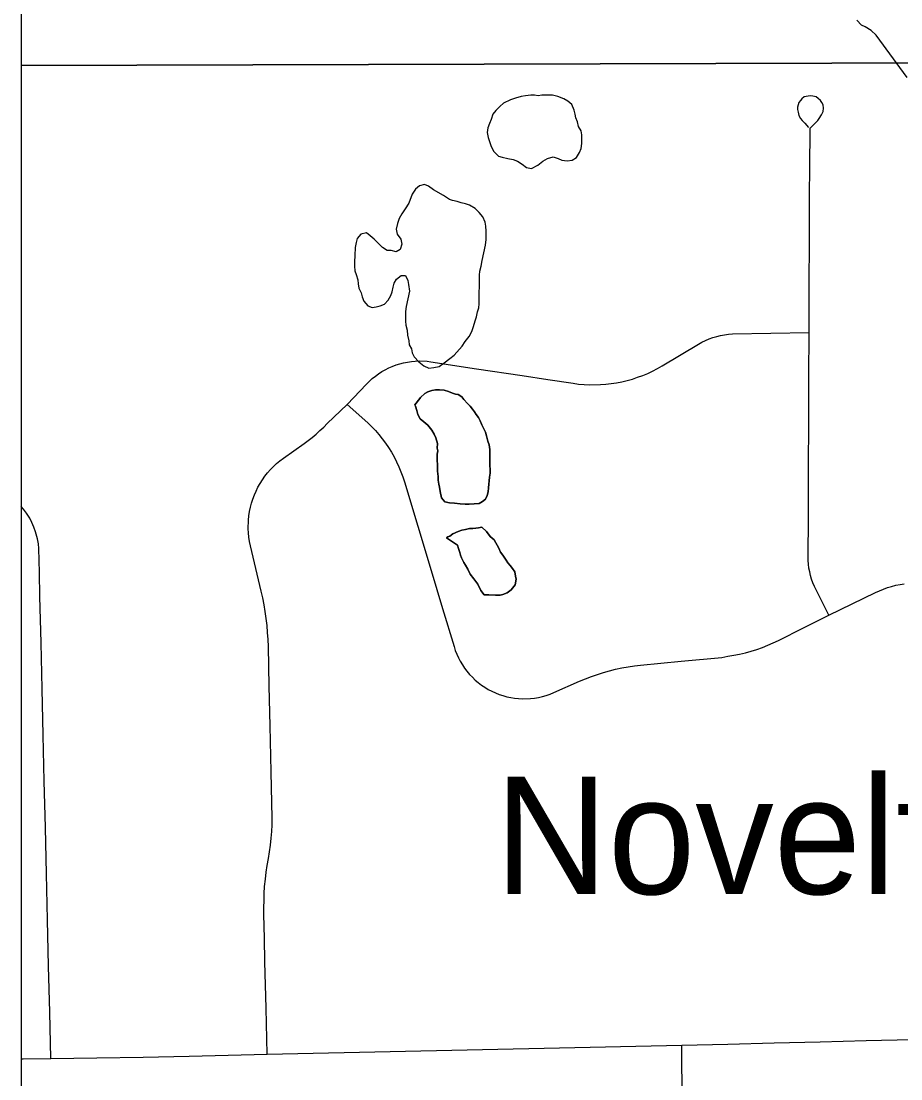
# Model space of a CAD drawing. Extents: x 103424 to 290657, y 38711 to 110967.
# Drawn here: x 214246.3526 to 214246.6485, y 40210.9902 to 40211.3459 of the extents above; entities that cross this region are included whole.
import ezdxf

# ---------------------------------------------------------------- set-up
doc = ezdxf.new("R2010")
doc.units = 0
for name, color, linetype in [('GM_X_Corporation', 7, 'Continuous'), ('GM_X_County_Road', 7, 'Continuous'), ('GM_X_Minor_Lake', 7, 'Continuous'), ('GM_X_Minor_River', 7, 'Continuous'), ('GM_X_Township_Road', 7, 'Continuous'), ('GM_X_Unincorporated_Text', 7, 'Continuous')]:
    doc.layers.add(name, color=color, linetype=linetype)

msp = doc.modelspace()

# ---------------------------------------------------------------- linework, layer by layer
at = {"layer": 'GM_X_Corporation'}
msp.add_lwpolyline([(214246.35258, 40213.74302), (214246.35258, 40208.30125), (214253.15258, 40208.30125), (214253.15258, 40215.10125), (214247.88425, 40215.10125), (214247.88593, 40214.68485), (214247.88621, 40214.66416), (214247.8863, 40214.63438), (214247.88525, 40214.01696), (214247.88494, 40213.98106), (214247.88095, 40213.75762), (214247.63273, 40213.75746), (214247.49304, 40213.75527), (214246.50862, 40213.74676)], close=True, dxfattribs=at)
for points in [[(214246.35258, 40213.74302), (214246.35258, 40211.331), (214246.78109, 40211.33216), (214247.71766, 40211.33377), (214247.71936, 40211.33382), (214247.88323, 40211.33902), (214247.87822, 40211.62385), (214247.87791, 40211.72741), (214247.87762, 40211.75884), (214247.87693, 40211.79215), (214247.87707, 40211.81744), (214247.87749, 40211.84259), (214247.87762, 40211.89386), (214247.8779, 40211.92772), (214247.87909, 40212.0834), (214247.87911, 40212.13341), (214247.87897, 40212.2073), (214247.87885, 40212.24843), (214247.87885, 40212.29995), (214247.87872, 40212.3467), (214247.8786, 40212.43068), (214247.8786, 40212.48134), (214247.8786, 40212.61086), (214247.87884, 40212.72545)], [(214247.88879, 40210.60782), (214247.88541, 40210.97189), (214247.88429, 40211.07504), (214247.88413, 40211.07857), (214247.88412, 40211.09067), (214247.88357, 40211.10072), (214247.88307, 40211.14987), (214247.88333, 40211.15714), (214247.88339, 40211.16225), (214247.88347, 40211.16997), (214247.88347, 40211.21689), (214247.88373, 40211.26395), (214247.88347, 40211.30242), (214247.88323, 40211.33902), (214247.71936, 40211.33382), (214247.71766, 40211.33377), (214246.78109, 40211.33216), (214246.35258, 40211.331), (214246.35258, 40208.71735)]]:
    msp.add_lwpolyline(points, dxfattribs=at)
at = {"layer": 'GM_X_County_Road'}
msp.add_lwpolyline([(214246.35258, 40210.99696), (214246.35327, 40210.99697), (214246.36258, 40210.99709), (214246.3781, 40210.99729), (214246.39363, 40210.9975), (214246.40916, 40210.99788), (214246.42225, 40210.9982), (214246.43533, 40210.99852), (214246.45086, 40210.99885), (214246.46639, 40210.99919), (214246.48192, 40210.99953), (214246.49745, 40210.99987), (214246.51298, 40211.0002), (214246.52852, 40211.00054), (214246.54405, 40211.00088), (214246.55942, 40211.00121), (214246.5748, 40211.00154), (214246.59033, 40211.00193), (214246.60585, 40211.00231), (214246.62138, 40211.0027), (214246.63691, 40211.00309), (214246.65244, 40211.00348)], dxfattribs=at)
at = {"layer": 'GM_X_Minor_Lake'}
for points in [[(214246.52649, 40211.32081), (214246.52533, 40211.32096), (214246.524, 40211.32096), (214246.5223, 40211.32078), (214246.52078, 40211.32059), (214246.51888, 40211.32003), (214246.51718, 40211.31947), (214246.5149, 40211.31834), (214246.51357, 40211.3172), (214246.51224, 40211.31588), (214246.51129, 40211.31456), (214246.51071, 40211.31285), (214246.51014, 40211.31152), (214246.50957, 40211.31001), (214246.50937, 40211.30849), (214246.50974, 40211.30678), (214246.51012, 40211.30545), (214246.51068, 40211.30374), (214246.51162, 40211.30203), (214246.51313, 40211.30051), (214246.51445, 40211.30012), (214246.51635, 40211.29974), (214246.51805, 40211.29935), (214246.51956, 40211.29878), (214246.52108, 40211.29782), (214246.52259, 40211.29668), (214246.52429, 40211.2963)], [(214246.52429, 40211.2963), (214246.52638, 40211.29743), (214246.52809, 40211.29875), (214246.52961, 40211.29969), (214246.53151, 40211.30026), (214246.53321, 40211.29968), (214246.53453, 40211.29911), (214246.53624, 40211.29891), (214246.53794, 40211.2991), (214246.53946, 40211.30004), (214246.54041, 40211.30174), (214246.54099, 40211.30307), (214246.54118, 40211.30478), (214246.54119, 40211.30762), (214246.54101, 40211.30895), (214246.54007, 40211.31047), (214246.53969, 40211.31199), (214246.53913, 40211.31332), (214246.53894, 40211.31465), (214246.53857, 40211.31598), (214246.53782, 40211.31788), (214246.5365, 40211.31902), (214246.53517, 40211.31978), (214246.53309, 40211.32055), (214246.53139, 40211.32094), (214246.52779, 40211.32095), (214246.52649, 40211.32081)], [(214246.49131, 40211.2892), (214246.4896, 40211.29035), (214246.48828, 40211.29092), (214246.48657, 40211.29055), (214246.48524, 40211.28941), (214246.4841, 40211.28771), (214246.48295, 40211.28468), (214246.48181, 40211.28278), (214246.48067, 40211.28108), (214246.47971, 40211.27957), (214246.47914, 40211.27786), (214246.47876, 40211.27596), (214246.47913, 40211.27426), (214246.48026, 40211.27254), (214246.48063, 40211.27084), (214246.48006, 40211.26913), (214246.47873, 40211.26837), (214246.47702, 40211.26876), (214246.4757, 40211.26876), (214246.47419, 40211.26972), (214246.47135, 40211.27257), (214246.47003, 40211.27372), (214246.46871, 40211.27467), (214246.46681, 40211.2743), (214246.46567, 40211.27278), (214246.46529, 40211.27146), (214246.4649, 40211.26975), (214246.46489, 40211.26709), (214246.4647, 40211.26501), (214246.46469, 40211.26349), (214246.46487, 40211.26197), (214246.46525, 40211.26064), (214246.46581, 40211.25893), (214246.466, 40211.2576), (214246.46618, 40211.25609), (214246.46693, 40211.25457), (214246.46731, 40211.25324), (214246.46787, 40211.25172), (214246.46919, 40211.25019), (214246.4707, 40211.24962), (214246.47203, 40211.2498), (214246.47336, 40211.25018), (214246.47487, 40211.25074), (214246.47602, 40211.25207), (214246.47697, 40211.25358), (214246.47735, 40211.25491), (214246.47774, 40211.25642), (214246.47812, 40211.25775), (214246.47888, 40211.25908), (214246.4804, 40211.2604), (214246.48192, 40211.2604), (214246.48267, 40211.25868), (214246.48285, 40211.25736), (214246.48322, 40211.25508), (214246.48207, 40211.24996), (214246.48187, 40211.24825), (214246.48186, 40211.24503), (214246.48205, 40211.2437), (214246.48242, 40211.24199), (214246.4826, 40211.24028), (214246.48297, 40211.23838), (214246.48316, 40211.23705), (214246.48391, 40211.23572), (214246.4841, 40211.23439), (214246.48485, 40211.23306), (214246.48636, 40211.23135), (214246.48806, 40211.23002), (214246.48976, 40211.22925)], [(214246.48976, 40211.22925), (214246.49147, 40211.22944), (214246.49317, 40211.22981), (214246.49488, 40211.23094), (214246.49678, 40211.23245), (214246.4983, 40211.23359), (214246.50096, 40211.23661), (214246.50192, 40211.23813), (214246.50325, 40211.23983), (214246.5042, 40211.24153), (214246.50478, 40211.24324), (214246.50535, 40211.24514), (214246.50573, 40211.24646), (214246.50612, 40211.24817), (214246.5065, 40211.2495), (214246.5067, 40211.25082), (214246.50673, 40211.2605), (214246.50693, 40211.26183), (214246.50731, 40211.26353), (214246.5077, 40211.26543), (214246.50885, 40211.27055), (214246.50905, 40211.27244), (214246.50906, 40211.27529), (214246.50888, 40211.277), (214246.50869, 40211.27833), (214246.50794, 40211.28004), (214246.50662, 40211.28156), (214246.5053, 40211.28289), (214246.50341, 40211.28404), (214246.50209, 40211.28442), (214246.50057, 40211.28481), (214246.49925, 40211.28519), (214246.49773, 40211.28557), (214246.49664, 40211.28588)], [(214246.49664, 40211.28588), (214246.49471, 40211.28729), (214246.49131, 40211.2892)], [(214246.48666, 40211.21904), (214246.48693, 40211.21934), (214246.48842, 40211.2207), (214246.48936, 40211.22128), (214246.49069, 40211.22168), (214246.49201, 40211.2219), (214246.49334, 40211.22192), (214246.49486, 40211.22175), (214246.49639, 40211.2214), (214246.49773, 40211.22085), (214246.49868, 40211.22049), (214246.49963, 40211.22031), (214246.50079, 40211.21957), (214246.50156, 40211.21863), (214246.50272, 40211.21732), (214246.50369, 40211.21639), (214246.50446, 40211.21545), (214246.50505, 40211.21451), (214246.50563, 40211.21357), (214246.50641, 40211.21263), (214246.507, 40211.2115), (214246.50759, 40211.21017), (214246.50818, 40211.20885), (214246.50877, 40211.20772), (214246.50917, 40211.2064), (214246.50958, 40211.20469), (214246.50998, 40211.20337), (214246.5102, 40211.20185), (214246.51022, 40211.20052), (214246.51024, 40211.19957), (214246.51027, 40211.19786), (214246.51029, 40211.19653), (214246.51031, 40211.19501), (214246.51033, 40211.19387), (214246.51017, 40211.19253), (214246.50985, 40211.18892), (214246.50968, 40211.18758), (214246.50932, 40211.18644), (214246.50877, 40211.1851), (214246.50784, 40211.18432), (214246.5067, 40211.18373), (214246.50329, 40211.18349), (214246.50196, 40211.18346), (214246.50025, 40211.18363), (214246.49835, 40211.18378), (214246.49664, 40211.18395), (214246.49511, 40211.1843), (214246.49395, 40211.18561), (214246.49353, 40211.1877), (214246.49332, 40211.18922), (214246.49311, 40211.19016), (214246.4929, 40211.19149), (214246.49288, 40211.19282), (214246.49266, 40211.19453), (214246.49263, 40211.19643), (214246.49259, 40211.19852), (214246.49256, 40211.20023), (214246.49274, 40211.20137), (214246.49253, 40211.20232), (214246.49269, 40211.20385), (214246.49209, 40211.20574), (214246.4915, 40211.20706), (214246.49072, 40211.20838), (214246.48936, 40211.21007), (214246.48801, 40211.21118), (214246.48686, 40211.21211), (214246.48607, 40211.21362), (214246.48567, 40211.21495), (214246.48526, 40211.21646), (214246.48507, 40211.21684), (214246.48666, 40211.21904)], [(214246.50985, 40211.18892), (214246.51017, 40211.19253), (214246.51033, 40211.19387), (214246.51031, 40211.19501), (214246.51029, 40211.19653), (214246.51027, 40211.19786), (214246.51024, 40211.19957), (214246.51022, 40211.20052), (214246.5102, 40211.20185), (214246.50998, 40211.20337), (214246.50958, 40211.20469), (214246.50917, 40211.2064), (214246.50877, 40211.20772), (214246.50818, 40211.20885), (214246.50759, 40211.21017), (214246.507, 40211.2115), (214246.50641, 40211.21263), (214246.50563, 40211.21357), (214246.50505, 40211.21451), (214246.50446, 40211.21545), (214246.50369, 40211.21639), (214246.50272, 40211.21732), (214246.50156, 40211.21863), (214246.50079, 40211.21957), (214246.49963, 40211.22031), (214246.49868, 40211.22049), (214246.49773, 40211.22085), (214246.49639, 40211.2214), (214246.49486, 40211.22175), (214246.49334, 40211.22192), (214246.49201, 40211.2219), (214246.49069, 40211.22168), (214246.48936, 40211.22128), (214246.48842, 40211.2207), (214246.48693, 40211.21934), (214246.48666, 40211.21904)], [(214246.48666, 40211.21904), (214246.48507, 40211.21684), (214246.48526, 40211.21646), (214246.48567, 40211.21495), (214246.48607, 40211.21362), (214246.48686, 40211.21211), (214246.48801, 40211.21118), (214246.48936, 40211.21007), (214246.49072, 40211.20838), (214246.4915, 40211.20706), (214246.49209, 40211.20574), (214246.49269, 40211.20385), (214246.49253, 40211.20232), (214246.49274, 40211.20137), (214246.49256, 40211.20023), (214246.49259, 40211.19852), (214246.49263, 40211.19643), (214246.49266, 40211.19453), (214246.49288, 40211.19282), (214246.4929, 40211.19149), (214246.49311, 40211.19016), (214246.49332, 40211.18922), (214246.49353, 40211.1877), (214246.49395, 40211.18561), (214246.49511, 40211.1843), (214246.49664, 40211.18395), (214246.49835, 40211.18378), (214246.50025, 40211.18363), (214246.50196, 40211.18346), (214246.50329, 40211.18349), (214246.5067, 40211.18373), (214246.50784, 40211.18432), (214246.50877, 40211.1851), (214246.50932, 40211.18644), (214246.50968, 40211.18758), (214246.50985, 40211.18892)], [(214246.51868, 40211.16073), (214246.5179, 40211.16186), (214246.51712, 40211.1628), (214246.51635, 40211.16374), (214246.51576, 40211.16468), (214246.51459, 40211.16637), (214246.51382, 40211.16731), (214246.51323, 40211.16863), (214246.51166, 40211.17146), (214246.51031, 40211.17257), (214246.50914, 40211.17427), (214246.5076, 40211.17576), (214246.50646, 40211.17555), (214246.50552, 40211.17535), (214246.50457, 40211.17533), (214246.50343, 40211.17531), (214246.50211, 40211.17491), (214246.50078, 40211.1747), (214246.49965, 40211.1743), (214246.49776, 40211.17351), (214246.49682, 40211.17273), (214246.49607, 40211.17253), (214246.49569, 40211.17214)], [(214246.49569, 40211.17214), (214246.49607, 40211.17253), (214246.49682, 40211.17273), (214246.49776, 40211.17351), (214246.49965, 40211.1743), (214246.50078, 40211.1747), (214246.50211, 40211.17491), (214246.50343, 40211.17531), (214246.50457, 40211.17533), (214246.50552, 40211.17535), (214246.50646, 40211.17555), (214246.5076, 40211.17576), (214246.50914, 40211.17427), (214246.51031, 40211.17257), (214246.51166, 40211.17146), (214246.51323, 40211.16863), (214246.51382, 40211.16731), (214246.51459, 40211.16637), (214246.51576, 40211.16468), (214246.51635, 40211.16374), (214246.51712, 40211.1628), (214246.5179, 40211.16186), (214246.51868, 40211.16073), (214246.51889, 40211.15922), (214246.5191, 40211.15827), (214246.51875, 40211.15636), (214246.51745, 40211.15463), (214246.51614, 40211.15366), (214246.51463, 40211.15306), (214246.51368, 40211.15286), (214246.51216, 40211.15283), (214246.50988, 40211.15298), (214246.50836, 40211.15296), (214246.5072, 40211.15446), (214246.50621, 40211.15653), (214246.50485, 40211.15841), (214246.50369, 40211.15992), (214246.5029, 40211.16161), (214246.50212, 40211.16293), (214246.50153, 40211.16387), (214246.50075, 40211.16538), (214246.50035, 40211.16633), (214246.50014, 40211.16727), (214246.49974, 40211.1686), (214246.49934, 40211.16973), (214246.49569, 40211.17214)], [(214246.49569, 40211.17214), (214246.49934, 40211.16973), (214246.49974, 40211.1686), (214246.50014, 40211.16727), (214246.50035, 40211.16633), (214246.50075, 40211.16538), (214246.50153, 40211.16387), (214246.50212, 40211.16293), (214246.5029, 40211.16161), (214246.50369, 40211.15992), (214246.50485, 40211.15841), (214246.50621, 40211.15653), (214246.5072, 40211.15446), (214246.50836, 40211.15296), (214246.50988, 40211.15298), (214246.51216, 40211.15283), (214246.51368, 40211.15286), (214246.51463, 40211.15306), (214246.51614, 40211.15366), (214246.51745, 40211.15463), (214246.51875, 40211.15636), (214246.5191, 40211.15827), (214246.51889, 40211.15922), (214246.51868, 40211.16073)]]:
    msp.add_lwpolyline(points, dxfattribs=at)
at = {"layer": 'GM_X_Minor_River'}
msp.add_lwpolyline([(214246.65062, 40211.32692), (214246.64022, 40211.3412), (214246.63849, 40211.3427), (214246.63657, 40211.34401), (214246.63523, 40211.34457), (214246.63369, 40211.34626)], dxfattribs=at)
at = {"layer": 'GM_X_Township_Road'}
for points in [[(214246.62425, 40211.14619), (214246.61999, 40211.15465), (214246.61944, 40211.15582), (214246.61895, 40211.15701), (214246.61852, 40211.15823), (214246.61814, 40211.15947), (214246.61786, 40211.16073), (214246.61762, 40211.162), (214246.61746, 40211.16328), (214246.61736, 40211.16457), (214246.61742, 40211.18011), (214246.61747, 40211.19564), (214246.61753, 40211.21117), (214246.61758, 40211.22619), (214246.61764, 40211.24121), (214246.6177, 40211.25674), (214246.61776, 40211.27227), (214246.61782, 40211.28781), (214246.61785, 40211.2961), (214246.61796, 40211.30985), (214246.6188, 40211.3107), (214246.61968, 40211.31156), (214246.62056, 40211.31246), (214246.62103, 40211.3131), (214246.62188, 40211.31439), (214246.62235, 40211.31554), (214246.62249, 40211.31666), (214246.62235, 40211.31774), (214246.62196, 40211.31848), (214246.62151, 40211.31916), (214246.62076, 40211.31992), (214246.61999, 40211.32038), (214246.61896, 40211.32064), (214246.618, 40211.32073), (214246.61596, 40211.32038), (214246.61524, 40211.3198), (214246.61471, 40211.31916), (214246.61423, 40211.31848), (214246.61396, 40211.31771), (214246.61376, 40211.31693), (214246.61372, 40211.31613), (214246.61393, 40211.31527), (214246.61423, 40211.31415), (214246.61481, 40211.31317), (214246.61535, 40211.31253), (214246.6162, 40211.31155), (214246.61748, 40211.31012)], [(214246.43533, 40210.99852), (214246.43497, 40211.01405), (214246.4346, 40211.02958), (214246.43442, 40211.03754), (214246.43423, 40211.04549), (214246.43436, 40211.05261), (214246.4345, 40211.05497), (214246.43474, 40211.05733), (214246.43502, 40211.05968), (214246.43536, 40211.06203), (214246.43576, 40211.06437), (214246.43616, 40211.06661), (214246.43647, 40211.06886), (214246.43674, 40211.07112), (214246.4369, 40211.07338), (214246.43702, 40211.07564), (214246.43707, 40211.07792), (214246.43671, 40211.09345), (214246.43635, 40211.10898), (214246.43605, 40211.12228), (214246.43574, 40211.13558), (214246.43567, 40211.13794), (214246.43551, 40211.1403), (214246.43532, 40211.14264), (214246.43504, 40211.14499), (214246.43471, 40211.14733), (214246.43431, 40211.14966), (214246.43386, 40211.15197), (214246.43334, 40211.15427), (214246.43154, 40211.16188), (214246.42974, 40211.16949), (214246.42943, 40211.1709), (214246.4292, 40211.17234), (214246.42906, 40211.17378), (214246.42899, 40211.17523), (214246.42906, 40211.17812), (214246.4292, 40211.17957), (214246.42942, 40211.181), (214246.42972, 40211.18242), (214246.43008, 40211.18382), (214246.43053, 40211.1852), (214246.43105, 40211.18656), (214246.43162, 40211.18789), (214246.43226, 40211.18918), (214246.433, 40211.19045), (214246.43376, 40211.19167), (214246.43461, 40211.19285), (214246.43551, 40211.19399), (214246.43646, 40211.19508), (214246.43748, 40211.19611), (214246.43854, 40211.19709), (214246.43966, 40211.19802), (214246.44082, 40211.19889), (214246.44776, 40211.20382), (214246.44916, 40211.20485), (214246.45054, 40211.20592), (214246.45184, 40211.20703), (214246.45312, 40211.20819), (214246.45437, 40211.20939), (214246.45558, 40211.21063), (214246.46231, 40211.21696), (214246.46878, 40211.22386), (214246.46972, 40211.2248), (214246.4707, 40211.22569), (214246.47174, 40211.22652), (214246.47281, 40211.2273), (214246.47392, 40211.22803), (214246.47506, 40211.22868), (214246.47624, 40211.22928), (214246.47745, 40211.22981), (214246.47871, 40211.23028), (214246.47996, 40211.23068), (214246.48124, 40211.23101), (214246.48254, 40211.23127), (214246.48387, 40211.23146), (214246.48517, 40211.23159), (214246.4865, 40211.23163), (214246.48915, 40211.23152), (214246.49046, 40211.23136), (214246.50582, 40211.22903), (214246.52118, 40211.22671), (214246.52974, 40211.22541), (214246.53831, 40211.22411), (214246.54013, 40211.22387), (214246.54196, 40211.22371), (214246.54378, 40211.22362), (214246.54743, 40211.22366), (214246.54928, 40211.22379), (214246.55107, 40211.224), (214246.5529, 40211.22428), (214246.55468, 40211.22463), (214246.55645, 40211.22506), (214246.55823, 40211.22555), (214246.55996, 40211.22612), (214246.56169, 40211.22676), (214246.56337, 40211.22746), (214246.56503, 40211.22823), (214246.56666, 40211.22907), (214246.56825, 40211.22997), (214246.58046, 40211.23725), (214246.58162, 40211.2379), (214246.58283, 40211.23849), (214246.58406, 40211.23901), (214246.58531, 40211.23947), (214246.58659, 40211.23985), (214246.58787, 40211.24017), (214246.5892, 40211.24042), (214246.59052, 40211.24059), (214246.59185, 40211.24069), (214246.60474, 40211.24095), (214246.61764, 40211.24121)], [(214246.46231, 40211.21696), (214246.46918, 40211.21085), (214246.47048, 40211.20957), (214246.47174, 40211.20824), (214246.47292, 40211.20687), (214246.47406, 40211.20545), (214246.47515, 40211.20398), (214246.47616, 40211.20247), (214246.47714, 40211.20092), (214246.47804, 40211.19934), (214246.47886, 40211.19772), (214246.47962, 40211.19606), (214246.48033, 40211.19438), (214246.48095, 40211.19267), (214246.48151, 40211.19093), (214246.486, 40211.17606), (214246.49049, 40211.16119), (214246.49435, 40211.14839), (214246.49821, 40211.13558), (214246.49864, 40211.1343), (214246.49911, 40211.13305), (214246.49968, 40211.13182), (214246.50032, 40211.13063), (214246.50101, 40211.12947), (214246.50177, 40211.12836), (214246.50257, 40211.12727), (214246.50345, 40211.12625), (214246.50437, 40211.12527), (214246.50534, 40211.12434), (214246.50638, 40211.12347), (214246.50745, 40211.12265), (214246.50856, 40211.1219), (214246.50972, 40211.1212), (214246.51091, 40211.12057), (214246.51214, 40211.12001), (214246.51339, 40211.11952), (214246.51467, 40211.11909), (214246.51595, 40211.11874), (214246.51728, 40211.11845), (214246.5186, 40211.11824), (214246.51995, 40211.11809), (214246.5213, 40211.11803), (214246.52398, 40211.11812), (214246.52533, 40211.11827), (214246.52666, 40211.1185), (214246.52796, 40211.1188), (214246.52926, 40211.11917), (214246.53054, 40211.11961), (214246.53177, 40211.12012), (214246.54045, 40211.12394), (214246.54242, 40211.12477), (214246.5444, 40211.12553), (214246.54642, 40211.12624), (214246.54845, 40211.12688), (214246.55052, 40211.12745), (214246.55258, 40211.12796), (214246.55466, 40211.12841), (214246.55677, 40211.12879), (214246.55888, 40211.12911), (214246.56099, 40211.12936), (214246.57464, 40211.13066), (214246.58829, 40211.13196), (214246.59037, 40211.13237), (214246.59233, 40211.13267), (214246.59427, 40211.13306), (214246.59622, 40211.13351), (214246.59814, 40211.13403), (214246.60003, 40211.13462), (214246.60193, 40211.13529), (214246.60378, 40211.13601), (214246.6056, 40211.13681), (214246.60738, 40211.13768), (214246.61581, 40211.14193), (214246.62425, 40211.14619), (214246.63213, 40211.14996), (214246.64, 40211.15373), (214246.64131, 40211.15435), (214246.64265, 40211.15492), (214246.64403, 40211.15541), (214246.64543, 40211.15584), (214246.64683, 40211.1562), (214246.64827, 40211.15649), (214246.64969, 40211.15671)], [(214246.36258, 40210.99709), (214246.36221, 40211.01263), (214246.36184, 40211.02816), (214246.36148, 40211.04369), (214246.36111, 40211.05922), (214246.36074, 40211.07475), (214246.36038, 40211.09028), (214246.36001, 40211.10581), (214246.35964, 40211.12134), (214246.35928, 40211.13687), (214246.35891, 40211.15241), (214246.35872, 40211.16046), (214246.35853, 40211.16852), (214246.35837, 40211.17016), (214246.35808, 40211.1718), (214246.35744, 40211.17419), (214246.35688, 40211.17575), (214246.35621, 40211.17726), (214246.35546, 40211.17872), (214246.35434, 40211.18047), (214246.35335, 40211.18179), (214246.35258, 40211.18272)], [(214246.57205, 40210.90976), (214246.57053, 40210.90553), (214246.56827, 40210.90072), (214246.56794, 40210.89945), (214246.5681, 40210.89838), (214246.56856, 40210.89756), (214246.56938, 40210.89706), (214246.57077, 40210.89678), (214246.57188, 40210.89698), (214246.57246, 40210.8978), (214246.57271, 40210.89957), (214246.57267, 40210.90237), (214246.57242, 40210.90763), (214246.57217, 40210.91227), (214246.57305, 40210.92442), (214246.57392, 40210.93656), (214246.57443, 40210.94606), (214246.5752, 40210.96066), (214246.57525, 40210.97487), (214246.57507, 40210.98455), (214246.57488, 40210.99423), (214246.5748, 40211.00154)]]:
    msp.add_lwpolyline(points, dxfattribs=at)

# ---------------------------------------------------------------- texts
at = {"layer": 'GM_X_Unincorporated_Text'}
msp.add_text('Novelty', height=0.039489, rotation=0, dxfattribs=at).set_placement((214246.51187, 40211.05235))

doc.saveas('drawing.dxf')
